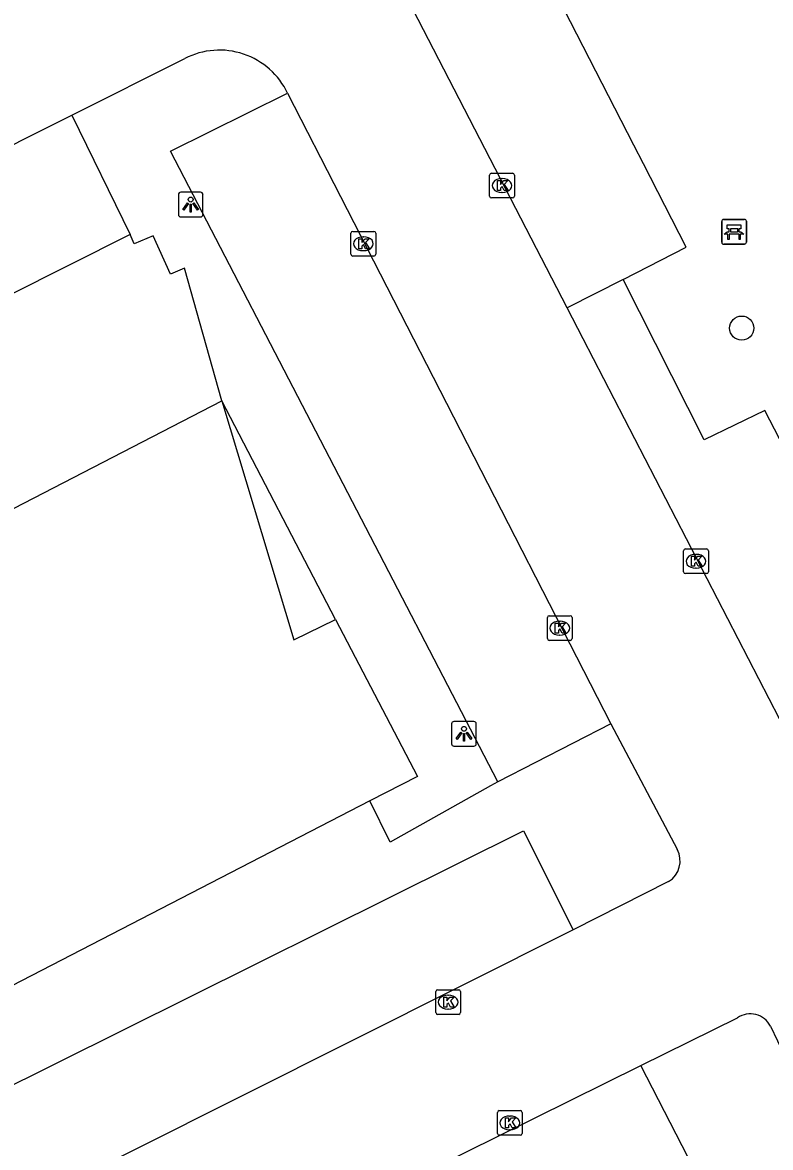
# Model space of a CAD drawing. Extents: x 158461 to 159795, y 387220 to 388672.
# Drawn here: x 158986.08 to 159016.32, y 387648.64 to 387694.13 of the extents above; entities that cross this region are included whole.
import ezdxf

# ---------------------------------------------------------------- set-up
doc = ezdxf.new("R2010")
doc.units = 0
for name, color, linetype in [('IMGEO_Bank', 7, 'Continuous'), ('IMGEO_Boom', 7, 'Continuous'), ('IMGEO_Kolk', 7, 'Continuous'), ('IMGEO_Lichtpunt', 7, 'Continuous'), ('IMGEO_Pand', 7, 'Continuous'), ('IMGEO_Pand_overbouw', 7, 'Continuous'), ('IMGEO_Parkeervlak_open', 7, 'Continuous'), ('IMGEO_Rijbaan_lokaal_open', 7, 'Continuous'), ('IMGEO_Voetpad_open', 7, 'Continuous')]:
    doc.layers.add(name, color=color, linetype=linetype)

msp = doc.modelspace()

# ---------------------------------------------------------------- linework, layer by layer
at = {"layer": 'IMGEO_Bank'}
for p, q in [((159014.346, 387685.242), (159014.346, 387686.083)), ((159014.346, 387686.083), (159014.346, 387685.242)), ((159014.421, 387686.167), (159015.262, 387686.167)), ((159015.262, 387686.167), (159014.421, 387686.167)), ((159015.346, 387686.092), (159015.346, 387685.251)), ((159015.346, 387685.251), (159015.346, 387686.092)), ((159015.043, 387685.565), (159014.65, 387685.565)), ((159014.655, 387685.673), (159014.655, 387685.779)), ((159014.699, 387685.779), (159014.699, 387685.673)), ((159014.987, 387685.785), (159014.705, 387685.785)), ((159014.705, 387685.667), (159014.987, 387685.667)), ((159014.993, 387685.673), (159014.993, 387685.779)), ((159015.037, 387685.779), (159015.037, 387685.673)), ((159015.271, 387685.167), (159014.43, 387685.167)), ((159014.43, 387685.167), (159015.271, 387685.167))]:
    msp.add_line(p, q, dxfattribs=at)
for points in [[(159014.649, 387685.785), (159014.563, 387685.785), (159014.563, 387685.946), (159015.126, 387685.946), (159015.126, 387685.785), (159015.043, 387685.785)], [(159014.593, 387685.565), (159014.451, 387685.565), (159014.563, 387685.667), (159014.649, 387685.667)], [(159014.643, 387685.558), (159014.643, 387685.351), (159014.6, 387685.351), (159014.6, 387685.558)], [(159015.043, 387685.667), (159015.126, 387685.667), (159015.238, 387685.565), (159015.099, 387685.565)], [(159015.093, 387685.558), (159015.093, 387685.351), (159015.049, 387685.351), (159015.049, 387685.558)]]:
    msp.add_lwpolyline(points, dxfattribs=at)
for centre, radius, start, end in [((159014.424, 387686.089), 0.0779, 92.4484, 184.2845), ((159014.424, 387686.089), 0.0779, 92.4484, 184.2845), ((159015.268, 387686.089), 0.0779, 2.4484, 94.2845), ((159015.268, 387686.089), 0.0779, 2.4484, 94.2845), ((159014.593, 387685.558), 0.00671, 2.8957, 87.1043), ((159014.65, 387685.558), 0.00671, 92.8957, 177.1043), ((159014.648, 387685.778), 0.00671, 2.8957, 87.1043), ((159014.648, 387685.674), 0.00671, 272.8957, 357.1043), ((159014.705, 387685.778), 0.00671, 92.8957, 177.1043), ((159014.705, 387685.674), 0.00671, 182.8957, 267.1043), ((159014.987, 387685.778), 0.00671, 2.8957, 87.1043), ((159014.987, 387685.674), 0.00671, 272.8957, 357.1043), ((159015.044, 387685.778), 0.00671, 92.8957, 177.1043), ((159015.044, 387685.674), 0.00671, 182.8957, 267.1043), ((159015.042, 387685.558), 0.00671, 2.8957, 87.1043), ((159015.099, 387685.558), 0.00671, 92.8957, 177.1043), ((159014.424, 387685.245), 0.0779, 182.4484, 274.2845), ((159014.424, 387685.245), 0.0779, 182.4484, 274.2845), ((159015.268, 387685.245), 0.0779, 272.4484, 4.2845), ((159015.268, 387685.245), 0.0779, 272.4484, 4.2845)]:
    msp.add_arc(centre, radius, start, end, dxfattribs=at)
at = {"layer": 'IMGEO_Boom'}
msp.add_circle((159015.158, 387681.77), 0.489, dxfattribs=at)
at = {"layer": 'IMGEO_Kolk'}
for p, q in [((159004.965, 387687.108), (159004.965, 387687.96)), ((159005.04, 387688.034), (159005.892, 387688.034)), ((159005.453, 387687.814), (159005.478, 387687.814)), ((159005.966, 387687.96), (159005.966, 387687.108)), ((159005.476, 387687.254), (159005.451, 387687.254)), ((159005.892, 387687.034), (159005.04, 387687.034)), ((158999.36, 387684.756), (158999.36, 387685.608)), ((158999.435, 387685.682), (159000.287, 387685.682)), ((158999.848, 387685.462), (158999.873, 387685.462)), ((159000.361, 387685.608), (159000.361, 387684.756)), ((159000.287, 387684.682), (158999.435, 387684.682)), ((158999.871, 387684.902), (158999.846, 387684.902)), ((159012.806, 387671.918), (159012.806, 387672.77)), ((159012.881, 387672.844), (159013.733, 387672.844)), ((159013.807, 387672.77), (159013.807, 387671.918)), ((159013.294, 387672.624), (159013.319, 387672.624)), ((159013.733, 387671.844), (159012.881, 387671.844)), ((159013.317, 387672.064), (159013.292, 387672.064)), ((159007.299, 387669.216), (159007.299, 387670.068)), ((159007.374, 387670.142), (159008.226, 387670.142)), ((159008.3, 387670.068), (159008.3, 387669.216)), ((159007.787, 387669.922), (159007.812, 387669.922)), ((159008.226, 387669.142), (159007.374, 387669.142)), ((159007.81, 387669.362), (159007.785, 387669.362)), ((159002.863, 387655.019), (159003.715, 387655.019)), ((159002.788, 387654.093), (159002.788, 387654.945)), ((159003.276, 387654.799), (159003.301, 387654.799)), ((159003.789, 387654.945), (159003.789, 387654.093)), ((159003.299, 387654.239), (159003.274, 387654.239)), ((159003.715, 387654.019), (159002.863, 387654.019)), ((159005.281, 387649.208), (159005.281, 387650.06)), ((159005.356, 387650.134), (159006.208, 387650.134)), ((159006.282, 387650.06), (159006.282, 387649.208)), ((159005.769, 387649.914), (159005.794, 387649.914)), ((159006.208, 387649.134), (159005.356, 387649.134)), ((159005.792, 387649.354), (159005.767, 387649.354))]:
    msp.add_line(p, q, dxfattribs=at)
for points in [[(159004.965, 387687.108), (159004.965, 387687.96)], [(159005.04, 387688.034), (159005.892, 387688.034)], [(159005.286, 387687.734), (159005.409, 387687.734), (159005.409, 387687.583), (159005.539, 387687.734), (159005.703, 387687.734), (159005.557, 387687.583), (159005.71, 387687.334), (159005.558, 387687.334), (159005.473, 387687.498), (159005.409, 387687.431), (159005.409, 387687.334), (159005.286, 387687.334), (159005.286, 387687.734)], [(159005.966, 387687.96), (159005.966, 387687.108)], [(159005.892, 387687.034), (159005.04, 387687.034)], [(158999.36, 387684.756), (158999.36, 387685.608)], [(158999.435, 387685.682), (159000.287, 387685.682)], [(159000.361, 387685.608), (159000.361, 387684.756)], [(158999.681, 387685.382), (158999.804, 387685.382), (158999.804, 387685.231), (158999.934, 387685.382), (159000.098, 387685.382), (158999.952, 387685.231), (159000.105, 387684.982), (158999.953, 387684.982), (158999.868, 387685.146), (158999.804, 387685.079), (158999.804, 387684.982), (158999.681, 387684.982), (158999.681, 387685.382)], [(159000.287, 387684.682), (158999.435, 387684.682)], [(159012.806, 387671.918), (159012.806, 387672.77)], [(159012.881, 387672.844), (159013.733, 387672.844)], [(159013.807, 387672.77), (159013.807, 387671.918)], [(159013.127, 387672.544), (159013.25, 387672.544), (159013.25, 387672.393), (159013.38, 387672.544), (159013.544, 387672.544), (159013.398, 387672.393), (159013.551, 387672.144), (159013.399, 387672.144), (159013.314, 387672.308), (159013.25, 387672.241), (159013.25, 387672.144), (159013.127, 387672.144), (159013.127, 387672.544)], [(159013.733, 387671.844), (159012.881, 387671.844)], [(159007.299, 387669.216), (159007.299, 387670.068)], [(159007.374, 387670.142), (159008.226, 387670.142)], [(159008.3, 387670.068), (159008.3, 387669.216)], [(159007.62, 387669.842), (159007.743, 387669.842), (159007.743, 387669.691), (159007.873, 387669.842), (159008.037, 387669.842), (159007.891, 387669.691), (159008.044, 387669.442), (159007.892, 387669.442), (159007.807, 387669.606), (159007.743, 387669.539), (159007.743, 387669.442), (159007.62, 387669.442), (159007.62, 387669.842)], [(159008.226, 387669.142), (159007.374, 387669.142)], [(159002.863, 387655.019), (159003.715, 387655.019)], [(159002.788, 387654.093), (159002.788, 387654.945)], [(159003.109, 387654.719), (159003.232, 387654.719), (159003.232, 387654.568), (159003.362, 387654.719), (159003.526, 387654.719), (159003.38, 387654.568), (159003.533, 387654.319), (159003.381, 387654.319), (159003.296, 387654.483), (159003.232, 387654.416), (159003.232, 387654.319), (159003.109, 387654.319), (159003.109, 387654.719)], [(159003.789, 387654.945), (159003.789, 387654.093)], [(159003.715, 387654.019), (159002.863, 387654.019)], [(159005.281, 387649.208), (159005.281, 387650.06)], [(159005.356, 387650.134), (159006.208, 387650.134)], [(159006.282, 387650.06), (159006.282, 387649.208)], [(159005.602, 387649.834), (159005.725, 387649.834), (159005.725, 387649.683), (159005.855, 387649.834), (159006.019, 387649.834), (159005.873, 387649.683), (159006.026, 387649.434), (159005.874, 387649.434), (159005.789, 387649.598), (159005.725, 387649.531), (159005.725, 387649.434), (159005.602, 387649.434), (159005.602, 387649.834)], [(159006.208, 387649.134), (159005.356, 387649.134)]]:
    msp.add_lwpolyline(points, dxfattribs=at)
for centre, start, end in [((159005.042, 387687.958), 91.552, 178.448), ((159005.042, 387687.958), 91.552, 178.448), ((159005.89, 387687.958), 1.552, 88.448), ((159005.89, 387687.958), 1.552, 88.448), ((159005.042, 387687.11), 181.552, 268.448), ((159005.042, 387687.11), 181.552, 268.448), ((159005.89, 387687.11), 271.552, 358.448), ((159005.89, 387687.11), 271.552, 358.448), ((158999.437, 387685.606), 91.552, 178.448), ((158999.437, 387685.606), 91.552, 178.448), ((159000.285, 387685.606), 1.552, 88.448), ((159000.285, 387685.606), 1.552, 88.448), ((158999.437, 387684.758), 181.552, 268.448), ((158999.437, 387684.758), 181.552, 268.448), ((159000.285, 387684.758), 271.552, 358.448), ((159000.285, 387684.758), 271.552, 358.448), ((159012.883, 387672.768), 91.552, 178.448), ((159012.883, 387672.768), 91.552, 178.448), ((159013.731, 387672.768), 1.552, 88.448), ((159013.731, 387672.768), 1.552, 88.448), ((159012.883, 387671.92), 181.552, 268.448), ((159012.883, 387671.92), 181.552, 268.448), ((159013.731, 387671.92), 271.552, 358.448), ((159013.731, 387671.92), 271.552, 358.448), ((159007.376, 387670.066), 91.552, 178.448), ((159007.376, 387670.066), 91.552, 178.448), ((159008.224, 387670.066), 1.552, 88.448), ((159008.224, 387670.066), 1.552, 88.448), ((159007.376, 387669.218), 181.552, 268.448), ((159007.376, 387669.218), 181.552, 268.448), ((159008.224, 387669.218), 271.552, 358.448), ((159008.224, 387669.218), 271.552, 358.448), ((159002.865, 387654.943), 91.552, 178.448), ((159002.865, 387654.943), 91.552, 178.448), ((159003.713, 387654.943), 1.552, 88.448), ((159003.713, 387654.943), 1.552, 88.448), ((159002.865, 387654.095), 181.552, 268.448), ((159002.865, 387654.095), 181.552, 268.448), ((159003.713, 387654.095), 271.552, 358.448), ((159003.713, 387654.095), 271.552, 358.448), ((159005.358, 387650.058), 91.552, 178.448), ((159005.358, 387650.058), 91.552, 178.448), ((159006.206, 387650.058), 1.552, 88.448), ((159006.206, 387650.058), 1.552, 88.448), ((159005.358, 387649.21), 181.552, 268.448), ((159005.358, 387649.21), 181.552, 268.448), ((159006.206, 387649.21), 271.552, 358.448), ((159006.206, 387649.21), 271.552, 358.448)]:
    msp.add_arc(centre, 0.0765, start, end, dxfattribs=at)
for centre, major_axis, ratio, start_param, end_param in [((159005.452, 387687.534), (-0.387, 0.002), 0.722429, 4.712389, 7.853982), ((159005.477, 387687.534), (-0.39, 0.002), 0.717154, 1.570796, 4.712389), ((158999.847, 387685.182), (-0.387, 0.002), 0.722429, 4.712389, 7.853982), ((158999.872, 387685.182), (-0.39, 0.002), 0.717154, 1.570796, 4.712389), ((159013.293, 387672.344), (-0.387, 0.002), 0.722429, 4.712389, 7.853982), ((159013.318, 387672.344), (-0.39, 0.002), 0.717154, 1.570796, 4.712389), ((159007.786, 387669.642), (-0.387, 0.002), 0.722429, 4.712389, 7.853982), ((159007.811, 387669.642), (-0.39, 0.002), 0.717154, 1.570796, 4.712389), ((159003.275, 387654.519), (-0.387, 0.002), 0.722429, 4.712389, 7.853982), ((159003.3, 387654.519), (-0.39, 0.002), 0.717154, 1.570796, 4.712389), ((159005.768, 387649.634), (-0.387, 0.002), 0.722429, 4.712389, 7.853982), ((159005.793, 387649.634), (-0.39, 0.002), 0.717154, 1.570796, 4.712389)]:
    msp.add_ellipse(centre, major_axis=major_axis, ratio=ratio, start_param=start_param, end_param=end_param, dxfattribs=at)
at = {"layer": 'IMGEO_Lichtpunt'}
for p, q in [((158993.283, 387687.265), (158992.475, 387687.265)), ((158993.283, 387687.265), (158992.475, 387687.265)), ((158992.381, 387687.17), (158992.381, 387686.363)), ((158992.381, 387687.17), (158992.381, 387686.363)), ((158993.377, 387686.363), (158993.377, 387687.17)), ((158993.377, 387686.363), (158993.377, 387687.17)), ((158992.475, 387686.269), (158993.283, 387686.269)), ((158992.475, 387686.269), (158993.283, 387686.269)), ((159003.43, 387665.77), (159003.43, 387664.963)), ((159003.43, 387665.77), (159003.43, 387664.963)), ((159004.332, 387665.865), (159003.524, 387665.865)), ((159004.332, 387665.865), (159003.524, 387665.865)), ((159004.426, 387664.963), (159004.426, 387665.77)), ((159004.426, 387664.963), (159004.426, 387665.77)), ((159003.524, 387664.869), (159004.332, 387664.869)), ((159003.524, 387664.869), (159004.332, 387664.869))]:
    msp.add_line(p, q, dxfattribs=at)
for points in [[(158992.755, 387686.834), (158992.794, 387686.806), (158992.606, 387686.544), (158992.568, 387686.571), (158992.755, 387686.834)], [(158992.967, 387686.806), (158993.005, 387686.833), (158993.192, 387686.571), (158993.153, 387686.543), (158992.967, 387686.806)], [(158992.857, 387686.786), (158992.904, 387686.786), (158992.904, 387686.464), (158992.857, 387686.464), (158992.857, 387686.786)], [(159003.804, 387665.434), (159003.843, 387665.406), (159003.655, 387665.144), (159003.617, 387665.171), (159003.804, 387665.434)], [(159004.016, 387665.406), (159004.054, 387665.433), (159004.241, 387665.171), (159004.202, 387665.143), (159004.016, 387665.406)], [(159003.906, 387665.386), (159003.953, 387665.386), (159003.953, 387665.064), (159003.906, 387665.064), (159003.906, 387665.386)]]:
    msp.add_lwpolyline(points, dxfattribs=at)
for centre in [(158992.88, 387686.968), (159003.929, 387665.568)]:
    msp.add_circle(centre, 0.0994, dxfattribs=at)
for centre, start, end in [((158992.475, 387687.17), 90, 180), ((158992.475, 387687.17), 90, 180), ((158993.283, 387687.17), 0, 90), ((158993.283, 387687.17), 0, 90), ((158992.475, 387686.363), 180, 270), ((158992.475, 387686.363), 180, 270), ((158993.283, 387686.363), 270, 0), ((158993.283, 387686.363), 270, 360), ((159003.524, 387665.77), 90, 180), ((159003.524, 387665.77), 90, 180), ((159004.332, 387665.77), 0, 90), ((159004.332, 387665.77), 0, 90), ((159003.524, 387664.963), 180, 270), ((159003.524, 387664.963), 180, 270), ((159004.332, 387664.963), 270, 0), ((159004.332, 387664.963), 270, 360)]:
    msp.add_arc(centre, 0.0946, start, end, dxfattribs=at)
at = {"layer": 'IMGEO_Pand'}
for points in [[(158978.384, 387651.425), (158970.526, 387666.636), (158994.143, 387678.837)], [(158994.143, 387678.837), (158997.047, 387669.17), (158998.739, 387669.992), (159002.043, 387663.647), (159000.123, 387662.655)], [(159000.123, 387662.655), (158978.384, 387651.425)]]:
    msp.add_lwpolyline(points, dxfattribs=at)
at = {"layer": 'IMGEO_Pand_overbouw'}
msp.add_lwpolyline([(158994.143, 387678.837), (158997.047, 387669.17), (158998.739, 387669.992)], close=True, dxfattribs=at)
at = {"layer": 'IMGEO_Parkeervlak_open'}
for points in [[(159010.362, 387683.742), (159012.911, 387685.05), (159011.185, 387688.416), (159010.796, 387689.174), (159004.655, 387701.145), (159002.859, 387704.646), (158998.218, 387702.266)], [(158990.433, 387685.56), (158973.044, 387676.827), (158961.124, 387670.85)], [(159010.362, 387683.742), (159008.105, 387682.585)], [(159022.951, 387653.842), (159027.579, 387656.258), (159016.097, 387678.445), (159013.639, 387677.25), (159010.362, 387683.742)], [(159009.869, 387665.772), (159005.303, 387663.428)], [(158946.279, 387626.609), (158944.377, 387630.625), (159006.332, 387661.445), (159008.345, 387657.448)]]:
    msp.add_lwpolyline(points, dxfattribs=at)
at = {"layer": 'IMGEO_Rijbaan_lokaal_open'}
for points in [[(159008.105, 387682.585), (159000, 387698.276), (158998.996, 387700.221)], [(158988.077, 387690.38), (158992.643, 387692.668)], [(158996.798, 387691.265), (159003.222, 387678.742), (159009.869, 387665.772)], [(158958.754, 387675.659), (158970.817, 387681.727), (158988.077, 387690.38)], [(159022.951, 387653.842), (159008.752, 387681.332), (159008.105, 387682.585)], [(159009.869, 387665.772), (159012.547, 387660.697)], [(159012.199, 387659.391), (159008.345, 387657.448)], [(159008.345, 387657.448), (158986.006, 387646.24), (158946.279, 387626.609)], [(159011.079, 387651.953), (159014.987, 387653.88)], [(159016.32, 387653.549), (159017.451, 387651.175), (159018.981, 387648.425)], [(158948.883, 387621.227), (158991.129, 387642.076), (159011.079, 387651.953)]]:
    msp.add_lwpolyline(points, dxfattribs=at)
for centre, radius, start, end in [((158994.045, 387689.967), 3.044, 25.2525, 117.4314), ((159011.682, 387660.228), 0.984, 301.709, 28.45), ((159015.508, 387653.129), 0.914, 27.3487, 124.7609)]:
    msp.add_arc(centre, radius, start, end, dxfattribs=at)
at = {"layer": 'IMGEO_Voetpad_open'}
for points in [[(159005.303, 387663.428), (158992.065, 387688.924), (158996.798, 387691.265)], [(158988.077, 387690.38), (158990.433, 387685.56)], [(158994.143, 387678.837), (158992.623, 387684.195), (158992.064, 387683.946), (158991.361, 387685.5), (158990.588, 387685.178), (158990.433, 387685.56)], [(159005.303, 387663.428), (159005, 387663.27), (159000.944, 387660.986), (159000.123, 387662.655)], [(158951.046, 387616.798), (158968.024, 387625.33), (159013.219, 387647.788), (159011.079, 387651.953)]]:
    msp.add_lwpolyline(points, dxfattribs=at)

doc.saveas('drawing.dxf')
